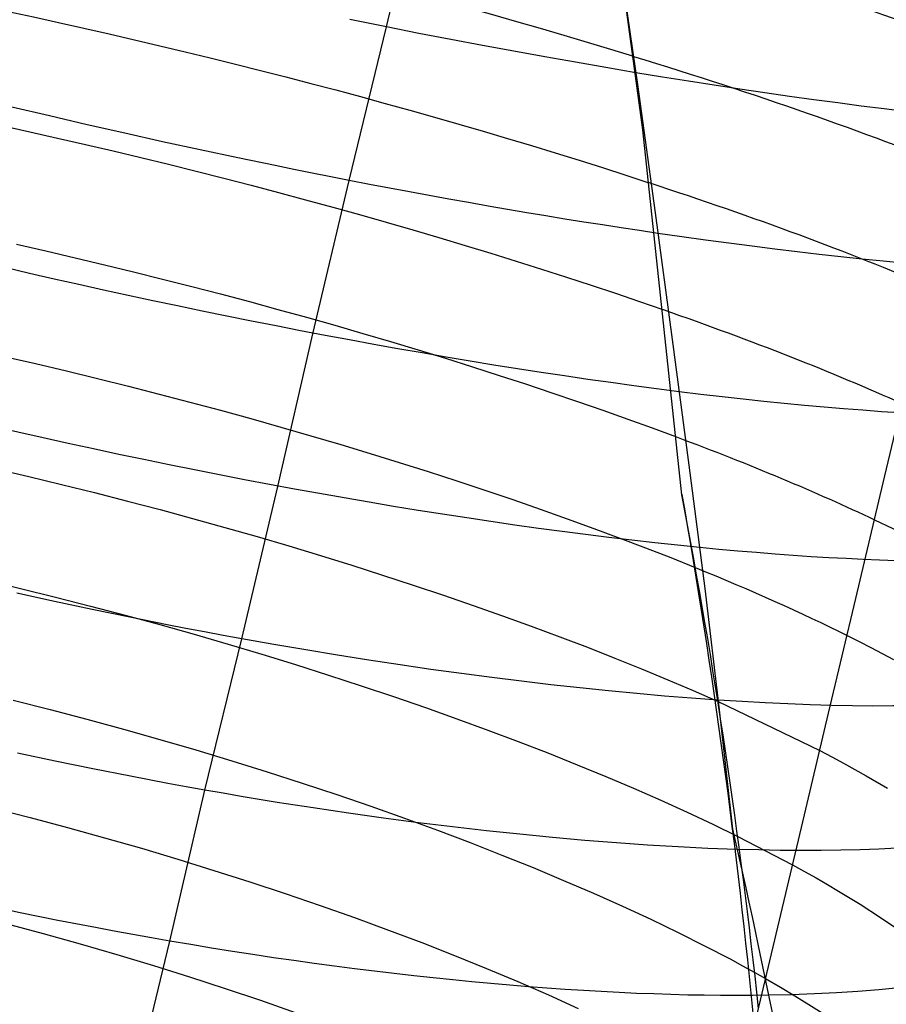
# Model space of a CAD drawing. Extents: x -383 to 1849, y -1185 to -529.
# Tile 752 of 870: x 1806 to 1817, y -1045 to -1033. Entities that reach past the tile are written whole.
import ezdxf

# ---------------------------------------------------------------- set-up
doc = ezdxf.new("R2010")
doc.units = 0
doc.layers.add('PREDEFINITO', color=7, linetype='CONTINUOUS')

msp = doc.modelspace()

# ---------------------------------------------------------------- linework, layer by layer
at = {"layer": 'PREDEFINITO'}
for p, q in [((1813.92, -1034.162, 501.66), (1813.299, -1029.565, 501.605)), ((1810.683, -1032.861, 473.291), (1811.134, -1030.912, 473.009)), ((1813.612, -1031.943, 473.991), (1813.856, -1033.587, 474.513)), ((1810.211, -1034.801, 473.607), (1810.683, -1032.861, 473.291)), ((1810.45, -1032.815, 473.238), (1810.217, -1032.767, 473.189)), ((1810.683, -1032.861, 473.291), (1810.45, -1032.815, 473.238)), ((1811.09, -1032.942, 473.395), (1810.683, -1032.861, 473.291)), ((1811.493, -1033.019, 473.511), (1811.09, -1032.942, 473.395)), ((1811.893, -1033.095, 473.64), (1811.493, -1033.019, 473.511)), ((1812.289, -1033.168, 473.781), (1811.893, -1033.095, 473.64)), ((1812.682, -1033.24, 473.935), (1812.289, -1033.168, 473.781)), ((1813.07, -1033.308, 474.1), (1812.682, -1033.24, 473.935)), ((1813.455, -1033.375, 474.276), (1813.07, -1033.308, 474.1)), ((1813.834, -1033.439, 474.464), (1813.455, -1033.375, 474.276)), ((1814.169, -1033.494, 474.64), (1813.834, -1033.439, 474.464)), ((1814.499, -1033.547, 474.826), (1814.169, -1033.494, 474.64)), ((1813.856, -1033.587, 474.513), (1814.077, -1035.209, 475.086)), ((1814.825, -1033.598, 475.019), (1814.499, -1033.547, 474.826)), ((1815.147, -1033.647, 475.221), (1814.825, -1033.598, 475.019)), ((1815.464, -1033.694, 475.431), (1815.147, -1033.647, 475.221)), ((1815.777, -1033.739, 475.649), (1815.464, -1033.694, 475.431)), ((1816.084, -1033.781, 475.875), (1815.777, -1033.739, 475.649)), ((1806.419, -1033.986, 473.251), (1805.943, -1033.873, 473.279)), ((1816.386, -1033.822, 476.108), (1816.084, -1033.781, 475.875)), ((1816.683, -1033.861, 476.348), (1816.386, -1033.822, 476.108)), ((1816.974, -1033.897, 476.596), (1816.683, -1033.861, 476.348)), ((1806.896, -1034.096, 473.239), (1806.419, -1033.986, 473.251)), ((1817.26, -1033.932, 476.851), (1816.974, -1033.897, 476.596)), ((1805.819, -1034.108, 503.794), (1806.17, -1034.186, 503.808)), ((1807.373, -1034.205, 473.242), (1806.896, -1034.096, 473.239)), ((1806.17, -1034.186, 503.808), (1806.522, -1034.265, 503.813)), ((1807.85, -1034.311, 473.262), (1807.373, -1034.205, 473.242)), ((1814.416, -1038.773, 501.77), (1813.92, -1034.162, 501.66)), ((1806.522, -1034.265, 503.813), (1806.874, -1034.346, 503.81)), ((1806.874, -1034.346, 503.81), (1807.225, -1034.428, 503.799)), ((1808.326, -1034.414, 473.298), (1807.85, -1034.311, 473.262)), ((1807.225, -1034.428, 503.799), (1807.576, -1034.512, 503.779)), ((1808.8, -1034.515, 473.35), (1808.326, -1034.414, 473.298)), ((1807.576, -1034.512, 503.779), (1807.926, -1034.597, 503.751)), ((1807.926, -1034.597, 503.751), (1808.275, -1034.684, 503.714)), ((1809.273, -1034.613, 473.419), (1808.8, -1034.515, 473.35)), ((1809.509, -1034.661, 473.46), (1809.273, -1034.613, 473.419)), ((1808.275, -1034.684, 503.714), (1808.623, -1034.773, 503.669)), ((1809.743, -1034.708, 473.504), (1809.509, -1034.661, 473.46)), ((1809.978, -1034.755, 473.553), (1809.743, -1034.708, 473.504)), ((1810.211, -1034.801, 473.607), (1809.978, -1034.755, 473.553)), ((1808.623, -1034.773, 503.669), (1808.97, -1034.862, 503.616)), ((1808.97, -1034.862, 503.616), (1809.315, -1034.953, 503.555)), ((1809.751, -1036.738, 473.962), (1810.211, -1034.801, 473.607)), ((1810.465, -1034.85, 473.67), (1810.211, -1034.801, 473.607)), ((1810.718, -1034.898, 473.738), (1810.465, -1034.85, 473.67)), ((1809.315, -1034.953, 503.555), (1809.659, -1035.045, 503.486)), ((1810.97, -1034.945, 473.811), (1810.718, -1034.898, 473.738)), ((1811.221, -1034.991, 473.889), (1810.97, -1034.945, 473.811)), ((1811.47, -1035.037, 473.972), (1811.221, -1034.991, 473.889)), ((1809.659, -1035.045, 503.486), (1810.001, -1035.139, 503.409)), ((1811.718, -1035.081, 474.059), (1811.47, -1035.037, 473.972)), ((1811.965, -1035.124, 474.151), (1811.718, -1035.081, 474.059)), ((1812.21, -1035.167, 474.248), (1811.965, -1035.124, 474.151)), ((1810.001, -1035.139, 503.409), (1810.34, -1035.233, 503.324)), ((1810.34, -1035.233, 503.324), (1810.678, -1035.329, 503.231)), ((1812.454, -1035.208, 474.35), (1812.21, -1035.167, 474.248)), ((1812.696, -1035.248, 474.456), (1812.454, -1035.208, 474.35)), ((1812.936, -1035.288, 474.566), (1812.696, -1035.248, 474.456)), ((1814.077, -1035.209, 475.086), (1814.291, -1036.812, 475.708)), ((1810.678, -1035.329, 503.231), (1811.012, -1035.425, 503.13)), ((1813.175, -1035.326, 474.681), (1812.936, -1035.288, 474.566)), ((1813.412, -1035.363, 474.8), (1813.175, -1035.326, 474.681)), ((1813.647, -1035.4, 474.924), (1813.412, -1035.363, 474.8)), ((1811.012, -1035.425, 503.13), (1811.344, -1035.522, 503.021)), ((1813.88, -1035.435, 475.052), (1813.647, -1035.4, 474.924)), ((1814.111, -1035.469, 475.184), (1813.88, -1035.435, 475.052)), ((1814.415, -1035.513, 475.365), (1814.111, -1035.469, 475.184)), ((1806.003, -1035.607, 504.17), (1806.374, -1035.691, 504.171)), ((1811.344, -1035.522, 503.021), (1811.674, -1035.621, 502.905)), ((1811.674, -1035.621, 502.905), (1812, -1035.72, 502.781)), ((1814.715, -1035.555, 475.554), (1814.415, -1035.513, 475.365)), ((1815.011, -1035.595, 475.75), (1814.715, -1035.555, 475.554)), ((1815.303, -1035.633, 475.952), (1815.011, -1035.595, 475.75)), ((1806.374, -1035.691, 504.171), (1806.744, -1035.777, 504.163)), ((1812, -1035.72, 502.781), (1812.322, -1035.82, 502.649)), ((1815.59, -1035.669, 476.161), (1815.303, -1035.633, 475.952)), ((1815.873, -1035.704, 476.377), (1815.59, -1035.669, 476.161)), ((1816.152, -1035.736, 476.599), (1815.873, -1035.704, 476.377)), ((1816.426, -1035.766, 476.827), (1816.152, -1035.736, 476.599)), ((1806.744, -1035.777, 504.163), (1807.114, -1035.865, 504.146)), ((1807.114, -1035.865, 504.146), (1807.483, -1035.955, 504.12)), ((1812.322, -1035.82, 502.649), (1812.641, -1035.92, 502.51)), ((1816.695, -1035.795, 477.062), (1816.426, -1035.766, 476.827)), ((1816.959, -1035.821, 477.302), (1816.695, -1035.795, 477.062)), ((1817.218, -1035.846, 477.548), (1816.959, -1035.821, 477.302)), ((1807.483, -1035.955, 504.12), (1807.851, -1036.047, 504.084)), ((1812.641, -1035.92, 502.51), (1812.957, -1036.021, 502.364)), ((1807.851, -1036.047, 504.084), (1808.218, -1036.14, 504.039)), ((1812.957, -1036.021, 502.364), (1813.268, -1036.123, 502.21)), ((1813.268, -1036.123, 502.21), (1813.576, -1036.225, 502.049)), ((1808.218, -1036.14, 504.039), (1808.583, -1036.235, 503.985)), ((1808.583, -1036.235, 503.985), (1808.947, -1036.332, 503.922)), ((1813.576, -1036.225, 502.049), (1813.879, -1036.328, 501.88)), ((1808.947, -1036.332, 503.922), (1809.309, -1036.43, 503.85)), ((1813.879, -1036.328, 501.88), (1814.177, -1036.431, 501.704)), ((1809.309, -1036.43, 503.85), (1809.668, -1036.53, 503.769)), ((1809.668, -1036.53, 503.769), (1810.026, -1036.631, 503.68)), ((1809.307, -1038.669, 474.357), (1809.751, -1036.738, 473.962)), ((1810.026, -1036.631, 503.68), (1810.38, -1036.734, 503.581)), ((1810.38, -1036.734, 503.581), (1810.732, -1036.837, 503.474)), ((1810.732, -1036.837, 503.474), (1811.081, -1036.942, 503.359)), ((1814.291, -1036.812, 475.708), (1814.505, -1038.396, 476.374)), ((1811.081, -1036.942, 503.359), (1811.426, -1037.048, 503.235)), ((1805.849, -1037.023, 504.552), (1806.242, -1037.113, 504.548)), ((1806.242, -1037.113, 504.548), (1806.635, -1037.206, 504.534)), ((1811.426, -1037.048, 503.235), (1811.768, -1037.155, 503.102)), ((1806.635, -1037.206, 504.534), (1807.027, -1037.302, 504.51)), ((1811.768, -1037.155, 503.102), (1812.106, -1037.263, 502.962)), ((1816.961, -1038.623, 499.414), (1817.308, -1037.157, 499.043)), ((1807.027, -1037.302, 504.51), (1807.418, -1037.399, 504.475)), ((1812.106, -1037.263, 502.962), (1812.44, -1037.372, 502.812)), ((1807.418, -1037.399, 504.475), (1807.807, -1037.499, 504.43)), ((1812.44, -1037.372, 502.812), (1812.77, -1037.482, 502.655)), ((1812.77, -1037.482, 502.655), (1813.095, -1037.593, 502.49)), ((1814.654, -1037.504, 476.162), (1814.38, -1037.471, 475.979)), ((1807.807, -1037.499, 504.43), (1808.196, -1037.6, 504.374)), ((1808.196, -1037.6, 504.374), (1808.582, -1037.704, 504.309)), ((1813.095, -1037.593, 502.49), (1813.416, -1037.704, 502.316)), ((1814.924, -1037.535, 476.35), (1814.654, -1037.504, 476.162)), ((1815.19, -1037.565, 476.544), (1814.924, -1037.535, 476.35)), ((1815.452, -1037.593, 476.744), (1815.19, -1037.565, 476.544)), ((1815.711, -1037.619, 476.949), (1815.452, -1037.593, 476.744)), ((1808.582, -1037.704, 504.309), (1808.966, -1037.81, 504.233)), ((1813.416, -1037.704, 502.316), (1813.731, -1037.816, 502.134)), ((1815.965, -1037.643, 477.16), (1815.711, -1037.619, 476.949)), ((1816.215, -1037.666, 477.375), (1815.965, -1037.643, 477.16)), ((1816.461, -1037.686, 477.596), (1816.215, -1037.666, 477.375)), ((1816.703, -1037.705, 477.822), (1816.461, -1037.686, 477.596)), ((1816.94, -1037.723, 478.052), (1816.703, -1037.705, 477.822)), ((1817.173, -1037.738, 478.288), (1816.94, -1037.723, 478.052)), ((1808.966, -1037.81, 504.233), (1809.347, -1037.917, 504.148)), ((1813.731, -1037.816, 502.134), (1814.042, -1037.928, 501.945)), ((1809.347, -1037.917, 504.148), (1809.726, -1038.027, 504.053)), ((1814.042, -1037.928, 501.945), (1814.346, -1038.041, 501.748)), ((1809.726, -1038.027, 504.053), (1810.102, -1038.137, 503.948)), ((1810.102, -1038.137, 503.948), (1810.474, -1038.25, 503.833)), ((1810.474, -1038.25, 503.833), (1810.843, -1038.364, 503.708)), ((1805.738, -1038.442, 504.963), (1806.157, -1038.54, 504.953)), ((1810.843, -1038.364, 503.708), (1811.209, -1038.479, 503.575)), ((1811.209, -1038.479, 503.575), (1811.569, -1038.596, 503.431)), ((1814.505, -1038.396, 476.374), (1814.707, -1039.956, 477.088)), ((1806.157, -1038.54, 504.953), (1806.574, -1038.641, 504.931)), ((1811.569, -1038.596, 503.431), (1811.926, -1038.714, 503.279)), ((1806.574, -1038.641, 504.931), (1806.991, -1038.744, 504.897)), ((1808.85, -1040.592, 474.787), (1809.307, -1038.669, 474.357)), ((1811.926, -1038.714, 503.279), (1812.278, -1038.833, 503.117)), ((1816.614, -1040.081, 499.813), (1816.961, -1038.623, 499.414)), ((1806.991, -1038.744, 504.897), (1807.406, -1038.851, 504.852)), ((1807.406, -1038.851, 504.852), (1807.819, -1038.96, 504.795)), ((1812.278, -1038.833, 503.117), (1812.625, -1038.953, 502.946)), ((1807.819, -1038.96, 504.795), (1808.23, -1039.071, 504.727)), ((1812.625, -1038.953, 502.946), (1812.966, -1039.074, 502.766)), ((1808.23, -1039.071, 504.727), (1808.638, -1039.185, 504.647)), ((1812.966, -1039.074, 502.766), (1813.302, -1039.196, 502.576)), ((1808.638, -1039.185, 504.647), (1809.044, -1039.301, 504.556)), ((1813.302, -1039.196, 502.576), (1813.632, -1039.319, 502.378)), ((1809.044, -1039.301, 504.556), (1809.447, -1039.419, 504.454)), ((1813.632, -1039.319, 502.378), (1813.956, -1039.442, 502.172)), ((1809.447, -1039.419, 504.454), (1809.846, -1039.54, 504.341)), ((1813.956, -1039.442, 502.172), (1814.274, -1039.566, 501.956)), ((1814.885, -1039.462, 477.024), (1814.642, -1039.439, 476.844)), ((1815.125, -1039.483, 477.209), (1814.885, -1039.462, 477.024)), ((1809.846, -1039.54, 504.341), (1810.241, -1039.662, 504.217)), ((1814.274, -1039.566, 501.956), (1814.585, -1039.691, 501.732)), ((1815.361, -1039.503, 477.399), (1815.125, -1039.483, 477.209)), ((1815.595, -1039.522, 477.593), (1815.361, -1039.503, 477.399)), ((1815.824, -1039.538, 477.791), (1815.595, -1039.522, 477.593)), ((1816.05, -1039.554, 477.993), (1815.824, -1039.538, 477.791)), ((1816.272, -1039.567, 478.2), (1816.05, -1039.554, 477.993)), ((1816.491, -1039.579, 478.411), (1816.272, -1039.567, 478.2)), ((1816.706, -1039.589, 478.626), (1816.491, -1039.579, 478.411)), ((1816.916, -1039.598, 478.845), (1816.706, -1039.589, 478.626)), ((1817.123, -1039.605, 479.067), (1816.916, -1039.598, 478.845)), ((1810.241, -1039.662, 504.217), (1810.632, -1039.786, 504.082)), ((1805.61, -1039.85, 505.392), (1806.054, -1039.956, 505.375)), ((1810.632, -1039.786, 504.082), (1811.018, -1039.912, 503.937)), ((1806.054, -1039.956, 505.375), (1806.496, -1040.065, 505.344)), ((1811.018, -1039.912, 503.937), (1811.4, -1040.04, 503.781)), ((1814.707, -1039.956, 477.088), (1814.889, -1041.489, 477.849)), ((1806.484, -1040.12, 474.446), (1806.007, -1040.015, 474.427)), ((1806.496, -1040.065, 505.344), (1806.938, -1040.178, 505.301)), ((1811.4, -1040.04, 503.781), (1811.776, -1040.169, 503.614)), ((1816.27, -1041.533, 500.24), (1816.614, -1040.081, 499.813)), ((1806.96, -1040.222, 474.482), (1806.484, -1040.12, 474.446)), ((1806.938, -1040.178, 505.301), (1807.377, -1040.294, 505.245)), ((1807.436, -1040.32, 474.533), (1806.96, -1040.222, 474.482)), ((1811.776, -1040.169, 503.614), (1812.147, -1040.3, 503.437)), ((1807.377, -1040.294, 505.245), (1807.814, -1040.413, 505.175)), ((1807.91, -1040.414, 474.601), (1807.436, -1040.32, 474.533)), ((1812.147, -1040.3, 503.437), (1812.512, -1040.432, 503.25)), ((1807.814, -1040.413, 505.175), (1808.248, -1040.535, 505.093)), ((1808.146, -1040.46, 474.641), (1807.91, -1040.414, 474.601)), ((1808.381, -1040.505, 474.686), (1808.146, -1040.46, 474.641)), ((1812.512, -1040.432, 503.25), (1812.871, -1040.565, 503.052)), ((1808.248, -1040.535, 505.093), (1808.679, -1040.66, 504.999)), ((1808.616, -1040.549, 474.734), (1808.381, -1040.505, 474.686)), ((1808.384, -1042.503, 475.25), (1808.85, -1040.592, 474.787)), ((1808.85, -1040.592, 474.787), (1808.616, -1040.549, 474.734)), ((1809.256, -1040.664, 474.889), (1808.85, -1040.592, 474.787)), ((1812.871, -1040.565, 503.052), (1813.223, -1040.699, 502.845)), ((1816.504, -1040.549, 499.981), (1816.656, -1040.625, 499.807)), ((1808.679, -1040.66, 504.999), (1809.106, -1040.787, 504.892)), ((1809.66, -1040.733, 475.003), (1809.256, -1040.664, 474.889)), ((1813.223, -1040.699, 502.845), (1813.568, -1040.835, 502.627)), ((1816.656, -1040.625, 499.807), (1816.804, -1040.702, 499.629)), ((1816.804, -1040.702, 499.629), (1816.95, -1040.778, 499.45)), ((1809.106, -1040.787, 504.892), (1809.529, -1040.917, 504.772)), ((1810.061, -1040.799, 475.13), (1809.66, -1040.733, 475.003)), ((1810.459, -1040.862, 475.269), (1810.061, -1040.799, 475.13)), ((1813.568, -1040.835, 502.627), (1813.906, -1040.971, 502.4)), ((1816.95, -1040.778, 499.45), (1817.092, -1040.854, 499.267)), ((1809.529, -1040.917, 504.772), (1809.948, -1041.05, 504.641)), ((1810.853, -1040.922, 475.42), (1810.459, -1040.862, 475.269)), ((1811.243, -1040.978, 475.582), (1810.853, -1040.922, 475.42)), ((1813.906, -1040.971, 502.4), (1814.237, -1041.108, 502.162)), ((1809.948, -1041.05, 504.641), (1810.362, -1041.184, 504.497)), ((1811.629, -1041.032, 475.755), (1811.243, -1040.978, 475.582)), ((1812.011, -1041.082, 475.94), (1811.629, -1041.032, 475.755)), ((1812.388, -1041.129, 476.136), (1812.011, -1041.082, 475.94)), ((1810.362, -1041.184, 504.497), (1810.771, -1041.321, 504.341)), ((1812.76, -1041.173, 476.342), (1812.388, -1041.129, 476.136)), ((1813.127, -1041.213, 476.558), (1812.76, -1041.173, 476.342)), ((1813.489, -1041.25, 476.785), (1813.127, -1041.213, 476.558)), ((1814.237, -1041.108, 502.162), (1814.559, -1041.246, 501.916)), ((1810.771, -1041.321, 504.341), (1811.175, -1041.46, 504.173)), ((1813.845, -1041.284, 477.021), (1813.489, -1041.25, 476.785)), ((1814.195, -1041.315, 477.268), (1813.845, -1041.284, 477.021)), ((1814.539, -1041.342, 477.523), (1814.195, -1041.315, 477.268)), ((1814.876, -1041.366, 477.788), (1814.539, -1041.342, 477.523)), ((1814.559, -1041.246, 501.916), (1814.874, -1041.384, 501.659)), ((1805.961, -1041.366, 505.821), (1806.428, -1041.485, 505.781)), ((1811.175, -1041.46, 504.173), (1811.572, -1041.601, 503.994)), ((1814.874, -1041.384, 501.659), (1816.159, -1042.003, 500.409)), ((1806.428, -1041.485, 505.781), (1806.893, -1041.607, 505.727)), ((1814.889, -1041.489, 477.849), (1815.055, -1042.996, 478.65)), ((1815.927, -1042.975, 500.695), (1816.27, -1041.533, 500.24)), ((1806.893, -1041.607, 505.727), (1807.356, -1041.733, 505.658)), ((1811.572, -1041.601, 503.994), (1811.963, -1041.744, 503.803)), ((1807.356, -1041.733, 505.658), (1807.815, -1041.863, 505.575)), ((1811.963, -1041.744, 503.803), (1812.347, -1041.888, 503.6)), ((1807.815, -1041.863, 505.575), (1808.271, -1041.996, 505.479)), ((1812.347, -1041.888, 503.6), (1812.723, -1042.034, 503.387)), ((1806.494, -1042.139, 474.947), (1806.017, -1042.038, 474.912)), ((1808.271, -1041.996, 505.479), (1808.724, -1042.132, 505.368)), ((1812.723, -1042.034, 503.387), (1813.093, -1042.182, 503.161)), ((1816.159, -1042.003, 500.409), (1816.31, -1042.082, 500.236)), ((1816.31, -1042.082, 500.236), (1816.458, -1042.162, 500.059)), ((1806.969, -1042.236, 474.998), (1806.494, -1042.139, 474.947)), ((1808.724, -1042.132, 505.368), (1809.171, -1042.272, 505.244)), ((1813.093, -1042.182, 503.161), (1813.454, -1042.33, 502.925)), ((1816.458, -1042.162, 500.059), (1816.603, -1042.242, 499.88)), ((1807.443, -1042.329, 475.066), (1806.969, -1042.236, 474.998)), ((1807.679, -1042.374, 475.106), (1807.443, -1042.329, 475.066)), ((1809.171, -1042.272, 505.244), (1809.614, -1042.415, 505.106)), ((1813.454, -1042.33, 502.925), (1813.806, -1042.48, 502.678)), ((1816.603, -1042.242, 499.88), (1816.744, -1042.321, 499.698)), ((1816.744, -1042.321, 499.698), (1817.017, -1042.48, 499.327)), ((1807.915, -1042.418, 475.15), (1807.679, -1042.374, 475.106)), ((1808.15, -1042.461, 475.198), (1807.915, -1042.418, 475.15)), ((1808.384, -1042.503, 475.25), (1808.15, -1042.461, 475.198)), ((1809.614, -1042.415, 505.106), (1810.052, -1042.56, 504.954)), ((1807.942, -1044.411, 475.757), (1808.384, -1042.503, 475.25)), ((1808.615, -1042.543, 475.306), (1808.384, -1042.503, 475.25)), ((1808.844, -1042.582, 475.366), (1808.615, -1042.543, 475.306)), ((1809.3, -1042.658, 475.498), (1808.844, -1042.582, 475.366)), ((1810.052, -1042.56, 504.954), (1810.483, -1042.708, 504.79)), ((1813.806, -1042.48, 502.678), (1814.15, -1042.631, 502.42)), ((1809.753, -1042.728, 475.645), (1809.3, -1042.658, 475.498)), ((1810.483, -1042.708, 504.79), (1810.908, -1042.858, 504.612)), ((1814.15, -1042.631, 502.42), (1814.484, -1042.783, 502.151)), ((1805.703, -1042.728, 506.305), (1806.177, -1042.849, 506.263)), ((1810.201, -1042.795, 475.807), (1809.753, -1042.728, 475.645)), ((1810.645, -1042.857, 475.985), (1810.201, -1042.795, 475.807)), ((1814.484, -1042.783, 502.151), (1814.809, -1042.935, 501.871)), ((1806.177, -1042.849, 506.263), (1806.648, -1042.975, 506.206)), ((1811.084, -1042.915, 476.177), (1810.645, -1042.857, 475.985)), ((1810.908, -1042.858, 504.612), (1811.326, -1043.011, 504.421)), ((1811.517, -1042.968, 476.383), (1811.084, -1042.915, 476.177)), ((1814.809, -1042.935, 501.871), (1815.123, -1043.089, 501.581)), ((1806.648, -1042.975, 506.206), (1807.116, -1043.105, 506.134)), ((1811.326, -1043.011, 504.421), (1811.737, -1043.167, 504.217)), ((1811.945, -1043.018, 476.603), (1811.517, -1042.968, 476.383)), ((1812.367, -1043.062, 476.836), (1811.945, -1043.018, 476.603)), ((1812.781, -1043.103, 477.083), (1812.367, -1043.062, 476.836)), ((1815.123, -1043.089, 501.581), (1815.815, -1043.448, 500.864)), ((1815.329, -1045.498, 501.566), (1815.927, -1042.975, 500.695)), ((1807.116, -1043.105, 506.134), (1807.582, -1043.238, 506.048)), ((1811.737, -1043.167, 504.217), (1812.14, -1043.324, 504)), ((1813.189, -1043.139, 477.342), (1812.781, -1043.103, 477.083)), ((1813.59, -1043.171, 477.614), (1813.189, -1043.139, 477.342)), ((1813.983, -1043.198, 477.897), (1813.59, -1043.171, 477.614)), ((1814.368, -1043.221, 478.193), (1813.983, -1043.198, 477.897)), ((1807.582, -1043.238, 506.048), (1808.043, -1043.376, 505.948)), ((1812.14, -1043.324, 504), (1812.535, -1043.483, 503.771)), ((1814.744, -1043.239, 478.5), (1814.368, -1043.221, 478.193)), ((1815.111, -1043.253, 478.817), (1814.744, -1043.239, 478.5)), ((1808.043, -1043.376, 505.948), (1808.5, -1043.517, 505.833)), ((1815.815, -1043.448, 500.864), (1815.966, -1043.531, 500.692)), ((1808.5, -1043.517, 505.833), (1808.953, -1043.662, 505.705)), ((1812.535, -1043.483, 503.771), (1812.921, -1043.644, 503.529)), ((1815.966, -1043.531, 500.692), (1816.113, -1043.613, 500.516)), ((1808.953, -1043.662, 505.705), (1809.4, -1043.809, 505.562)), ((1812.921, -1043.644, 503.529), (1813.298, -1043.806, 503.275)), ((1816.113, -1043.613, 500.516), (1816.257, -1043.696, 500.338)), ((1816.257, -1043.696, 500.338), (1816.398, -1043.779, 500.157)), ((1809.4, -1043.809, 505.562), (1809.841, -1043.96, 505.406)), ((1813.298, -1043.806, 503.275), (1813.665, -1043.97, 503.009)), ((1816.398, -1043.779, 500.157), (1816.669, -1043.945, 499.787)), ((1806.05, -1044.053, 475.455), (1805.573, -1043.952, 475.42)), ((1809.841, -1043.96, 505.406), (1810.277, -1044.114, 505.236)), ((1816.669, -1043.945, 499.787), (1816.926, -1044.111, 499.406)), ((1806.526, -1044.149, 475.506), (1806.05, -1044.053, 475.455)), ((1813.665, -1043.97, 503.009), (1814.022, -1044.135, 502.731)), ((1805.87, -1044.187, 506.781), (1806.341, -1044.313, 506.724)), ((1807, -1044.241, 475.573), (1806.526, -1044.149, 475.506)), ((1810.277, -1044.114, 505.236), (1810.705, -1044.271, 505.053)), ((1814.022, -1044.135, 502.731), (1814.368, -1044.302, 502.441)), ((1816.926, -1044.111, 499.406), (1817.17, -1044.276, 499.017)), ((1806.341, -1044.313, 506.724), (1806.809, -1044.444, 506.653)), ((1807.237, -1044.285, 475.613), (1807, -1044.241, 475.573)), ((1807.472, -1044.328, 475.657), (1807.237, -1044.285, 475.613)), ((1807.708, -1044.37, 475.705), (1807.472, -1044.328, 475.657)), ((1810.705, -1044.271, 505.053), (1811.126, -1044.43, 504.856)), ((1814.368, -1044.302, 502.441), (1814.702, -1044.469, 502.139)), ((1806.809, -1044.444, 506.653), (1807.273, -1044.579, 506.568)), ((1807.482, -1046.306, 476.295), (1807.942, -1044.411, 475.757)), ((1807.942, -1044.411, 475.757), (1807.708, -1044.37, 475.705)), ((1808.206, -1044.456, 475.821), (1807.942, -1044.411, 475.757)), ((1808.47, -1044.5, 475.89), (1808.206, -1044.456, 475.821)), ((1811.126, -1044.43, 504.856), (1811.54, -1044.592, 504.646)), ((1807.273, -1044.579, 506.568), (1807.734, -1044.719, 506.468)), ((1808.732, -1044.541, 475.964), (1808.47, -1044.5, 475.89)), ((1808.992, -1044.582, 476.044), (1808.732, -1044.541, 475.964)), ((1809.252, -1044.621, 476.129), (1808.992, -1044.582, 476.044)), ((1814.702, -1044.469, 502.139), (1815.026, -1044.637, 501.826)), ((1809.51, -1044.658, 476.218), (1809.252, -1044.621, 476.129)), ((1809.767, -1044.694, 476.313), (1809.51, -1044.658, 476.218)), ((1810.022, -1044.728, 476.412), (1809.767, -1044.694, 476.313)), ((1811.54, -1044.592, 504.646), (1811.945, -1044.757, 504.424)), ((1815.026, -1044.637, 501.826), (1815.183, -1044.722, 501.665)), ((1807.734, -1044.719, 506.468), (1808.19, -1044.862, 506.354)), ((1810.276, -1044.761, 476.517), (1810.022, -1044.728, 476.412)), ((1810.528, -1044.792, 476.626), (1810.276, -1044.761, 476.517)), ((1810.778, -1044.822, 476.739), (1810.528, -1044.792, 476.626)), ((1811.027, -1044.85, 476.858), (1810.778, -1044.822, 476.739)), ((1811.945, -1044.757, 504.424), (1812.341, -1044.923, 504.188)), ((1815.183, -1044.722, 501.665), (1815.336, -1044.806, 501.501)), ((1815.336, -1044.806, 501.501), (1815.475, -1044.884, 501.348)), ((1808.19, -1044.862, 506.354), (1808.641, -1045.009, 506.226)), ((1811.273, -1044.877, 476.981), (1811.027, -1044.85, 476.858)), ((1811.518, -1044.902, 477.108), (1811.273, -1044.877, 476.981)), ((1811.761, -1044.926, 477.24), (1811.518, -1044.902, 477.108)), ((1812.001, -1044.948, 477.376), (1811.761, -1044.926, 477.24)), ((1812.24, -1044.969, 477.516), (1812.001, -1044.948, 477.376)), ((1812.341, -1044.923, 504.188), (1812.728, -1045.091, 503.94)), ((1808.641, -1045.009, 506.226), (1809.088, -1045.159, 506.084)), ((1812.476, -1044.988, 477.66), (1812.24, -1044.969, 477.516)), ((1812.71, -1045.005, 477.809), (1812.476, -1044.988, 477.66)), ((1812.941, -1045.022, 477.962), (1812.71, -1045.005, 477.809)), ((1813.17, -1045.036, 478.119), (1812.941, -1045.022, 477.962)), ((1813.397, -1045.049, 478.279), (1813.17, -1045.036, 478.119)), ((1813.621, -1045.061, 478.444), (1813.397, -1045.049, 478.279)), ((1813.842, -1045.071, 478.612), (1813.621, -1045.061, 478.444)), ((1814.06, -1045.079, 478.784), (1813.842, -1045.071, 478.612)), ((1814.276, -1045.086, 478.96), (1814.06, -1045.079, 478.784)), ((1816.091, -1045.079, 480.712), (1815.803, -1045.089, 480.396)), ((1816.371, -1045.066, 481.034), (1816.091, -1045.079, 480.712)), ((1816.642, -1045.049, 481.364), (1816.371, -1045.066, 481.034)), ((1816.904, -1045.028, 481.7), (1816.642, -1045.049, 481.364)), ((1817.157, -1045.003, 482.042), (1816.904, -1045.028, 481.7)), ((1809.088, -1045.159, 506.084), (1809.528, -1045.313, 505.928)), ((1812.728, -1045.091, 503.94), (1813.106, -1045.261, 503.679)), ((1814.489, -1045.092, 479.139), (1814.276, -1045.086, 478.96)), ((1814.699, -1045.096, 479.322), (1814.489, -1045.092, 479.139)), ((1814.905, -1045.098, 479.509), (1814.699, -1045.096, 479.322)), ((1815.109, -1045.099, 479.699), (1814.905, -1045.098, 479.509)), ((1815.309, -1045.098, 479.892), (1815.109, -1045.099, 479.699)), ((1815.506, -1045.096, 480.088), (1815.309, -1045.098, 479.892)), ((1815.803, -1045.089, 480.396), (1815.506, -1045.096, 480.088))]:
    msp.add_line(p, q, dxfattribs=at)
at = {"layer": 'PREDEFINITO', "extrusion": (0.219697, 0.963315, -0.154134)}
msp.add_arc((-1991.532, 389.129, -674.161), 14.954, 237.1427, 116.2281, dxfattribs=at)
at = {"layer": 'PREDEFINITO', "extrusion": (0.218986, 0.960335, -0.172632)}
msp.add_arc((-1991.5, 376.462, -683.147), 14.956, 233.8698, 118.6355, dxfattribs=at)
at = {"layer": 'PREDEFINITO', "extrusion": (0.220391, 0.965954, -0.135503)}
msp.add_arc((-1991.836, 401.805, -664.79), 14.757, 113.1466, 136.3886, dxfattribs=at)
at = {"layer": 'PREDEFINITO', "extrusion": (0.219711, 0.963318, -0.154098)}
msp.add_arc((-1991.846, 389.355, -674.121), 14.643, 115.4953, 136.4637, dxfattribs=at)
at = {"layer": 'PREDEFINITO', "extrusion": (0.218971, 0.96033, -0.172682)}
msp.add_arc((-1991.883, 376.73, -683.193), 14.5, 117.8616, 136.564, dxfattribs=at)
at = {"layer": 'PREDEFINITO', "extrusion": (0.21821, 0.957017, -0.191058)}
msp.add_arc((-1991.944, 364.013, -691.866), 14.394, 120.2044, 136.5592, dxfattribs=at)
at = {"layer": 'PREDEFINITO', "extrusion": (0.218143, 0.957025, -0.191092)}
msp.add_arc((-1991.436, 363.618, -692.012), 14.97, 136.8262, 230.6791, dxfattribs=at)
at = {"layer": 'PREDEFINITO', "extrusion": (0.217355, 0.953361, -0.209425)}
msp.add_arc((-1991.995, 351.115, -700.349), 14.271, 122.6558, 136.6345, dxfattribs=at)
at = {"layer": 'PREDEFINITO', "extrusion": (-0.068711, -0.039563, 0.996852)}
msp.add_arc((1776.369, 1010.221, 416.616), 85.457, 65.46282, 70.01653, dxfattribs=at)
at = {"layer": 'PREDEFINITO', "extrusion": (-0.066502, -0.054394, 0.996303)}
msp.add_arc((1914.67, 716.928, 435.755), 79.895, 56.77594, 61.4857, dxfattribs=at)
at = {"layer": 'PREDEFINITO', "extrusion": (0.217309, 0.953367, -0.209447)}
msp.add_arc((-1991.414, 350.644, -700.449), 14.972, 136.8726, 227.2823, dxfattribs=at)
at = {"layer": 'PREDEFINITO', "extrusion": (0.216383, 0.949345, -0.227864)}
msp.add_arc((-1992.061, 337.958, -708.707), 14.105, 125.5415, 136.6697, dxfattribs=at)
at = {"layer": 'PREDEFINITO', "extrusion": (-0.868572, -0.394139, -0.300395)}
msp.add_arc((1675.18, 126.116, -1309.205), 44.122, 303.9268, 322.6636, dxfattribs=at)
at = {"layer": 'PREDEFINITO', "extrusion": (0.212992, 0.935335, -0.282458)}
msp.add_arc((-1991.028, 296.752, -732.246), 15.144, 137.3027, 209.4367, dxfattribs=at)

doc.saveas('drawing.dxf')
